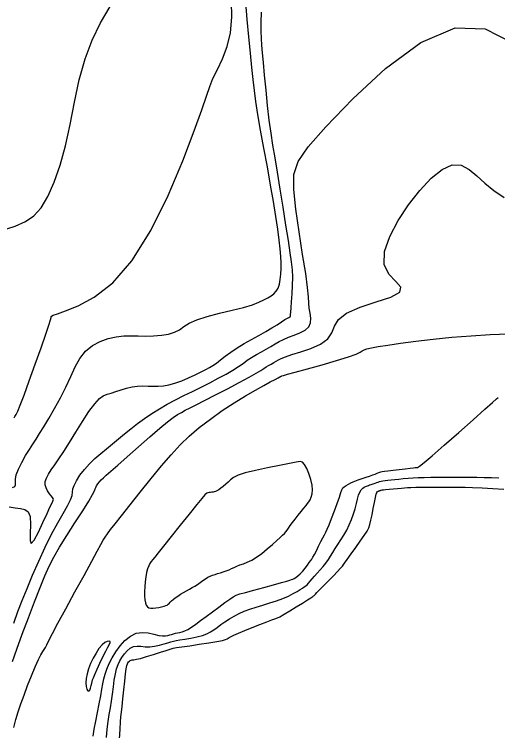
# Model space of a CAD drawing. Extents: x 2566142 to 2571431, y 418755 to 421584.
# Drawn here: x 2567768.3 to 2567918.9, y 419703.9 to 419927.1 of the extents above; entities that cross this region are included whole.
import ezdxf

# ---------------------------------------------------------------- set-up
doc = ezdxf.new("R2010")
doc.units = 0
doc.layers.add('Contour_ADS_Major', color=7, linetype='Continuous')
doc.layers.add('Contour_ADS_Minor', color=7, linetype='Continuous')

msp = doc.modelspace()

# ---------------------------------------------------------------- linework, layer by layer
at = {"layer": 'Contour_ADS_Major'}
for points in [[(2567767.76, 419779.6), (2567768.43, 419779.98), (2567768.67, 419780.49), (2567768.67, 419781.21), (2567768.67, 419782.2), (2567768.92, 419783.58), (2567769.62, 419785.38), (2567770.64, 419787.44), (2567771.84, 419789.55), (2567773.02, 419791.51), (2567774.08, 419793.17), (2567775.1, 419794.73), (2567776.19, 419796.42), (2567777.49, 419798.5), (2567779.09, 419801.14), (2567780.87, 419804.22), (2567782.69, 419807.54), (2567784.4, 419810.92), (2567785.89, 419814.17), (2567787.3, 419817.18), (2567788.78, 419819.86), (2567790.53, 419822.11), (2567792.64, 419823.87), (2567795.03, 419825.16), (2567797.56, 419826.05), (2567800.05, 419826.59), (2567802.42, 419826.85), (2567804.68, 419826.91), (2567806.94, 419826.87), (2567809.27, 419826.83), (2567811.7, 419826.88), (2567814.13, 419827.06), (2567816.37, 419827.41), (2567818.28, 419827.98), (2567819.77, 419828.77), (2567821.16, 419829.74), (2567822.83, 419830.8), (2567825.17, 419831.89), (2567828.43, 419832.92), (2567832.27, 419833.91), (2567836.2, 419834.84), (2567839.73, 419835.72), (2567842.5, 419836.56), (2567844.56, 419837.34), (2567846.11, 419838.07), (2567847.33, 419838.74), (2567848.35, 419839.37), (2567849.23, 419840.02), (2567849.95, 419840.79), (2567850.51, 419841.77), (2567850.91, 419843.01), (2567851.18, 419844.48), (2567851.34, 419846.12), (2567851.42, 419847.86), (2567851.42, 419849.66), (2567851.34, 419851.65), (2567851.16, 419853.96), (2567850.86, 419856.74), (2567850.41, 419860.12), (2567849.82, 419864.11), (2567849.08, 419868.7), (2567848.18, 419873.86), (2567847.16, 419879.53), (2567846.09, 419885.37), (2567845.07, 419890.95), (2567844.21, 419895.88), (2567843.59, 419899.9), (2567843.14, 419903.34), (2567842.76, 419906.7), (2567842.36, 419910.45), (2567841.88, 419914.95), (2567841.36, 419920.04), (2567840.88, 419925.4), (2567840.51, 419930.73)], [(2567828.09, 419739.46), (2567830.05, 419740.91), (2567832.06, 419742.39), (2567833.94, 419743.75), (2567835.47, 419744.84), (2567836.56, 419745.57), (2567837.49, 419746.05), (2567838.64, 419746.46), (2567840.38, 419746.95), (2567842.96, 419747.64), (2567846.02, 419748.47), (2567849.07, 419749.29), (2567851.61, 419749.98), (2567853.27, 419750.45), (2567854.22, 419750.74), (2567854.72, 419750.92), (2567855.08, 419751.09), (2567855.51, 419751.31), (2567856.06, 419751.62), (2567856.7, 419752.08), (2567857.42, 419752.72), (2567858.19, 419753.57), (2567858.95, 419754.53), (2567859.65, 419755.47), (2567860.23, 419756.27), (2567860.67, 419756.85), (2567861.02, 419757.34), (2567861.38, 419757.91), (2567861.83, 419758.74), (2567862.44, 419759.92), (2567863.15, 419761.33), (2567863.87, 419762.75), (2567864.5, 419763.99), (2567864.99, 419764.91), (2567865.41, 419765.71), (2567865.85, 419766.66), (2567866.42, 419768.04), (2567867.18, 419770.01), (2567868.05, 419772.34), (2567868.89, 419774.67), (2567869.6, 419776.66), (2567870.07, 419778.05), (2567870.41, 419778.93), (2567870.72, 419779.48), (2567871.12, 419779.88), (2567871.71, 419780.28), (2567872.43, 419780.69), (2567873.18, 419781.07), (2567873.86, 419781.4), (2567874.41, 419781.65), (2567874.91, 419781.85), (2567875.45, 419782.05), (2567876.12, 419782.27), (2567877, 419782.55), (2567878.01, 419782.87), (2567879.05, 419783.21), (2567880, 419783.54), (2567880.78, 419783.82), (2567881.4, 419784.07), (2567881.88, 419784.26), (2567882.26, 419784.41), (2567882.57, 419784.51), (2567882.97, 419784.59), (2567883.63, 419784.68), (2567884.72, 419784.8), (2567886.33, 419784.99), (2567888.23, 419785.22), (2567890.12, 419785.44), (2567891.69, 419785.63), (2567892.7, 419785.75), (2567893.26, 419785.81), (2567893.53, 419785.83), (2567893.69, 419785.84), (2567893.93, 419785.89), (2567894.59, 419786.29), (2567896, 419787.37), (2567898.51, 419789.47), (2567902.3, 419792.77), (2567906.8, 419796.74), (2567911.28, 419800.72), (2567914.98, 419804.02), (2567917.36, 419806.13), (2567918.61, 419807.23), (2567919.12, 419807.65)], [(2567792.93, 419702.17), (2567793.24, 419704.29), (2567793.7, 419706.79), (2567794.24, 419709.53), (2567794.79, 419712.25), (2567795.27, 419714.71), (2567795.63, 419716.75), (2567795.92, 419718.45), (2567796.22, 419719.97), (2567796.61, 419721.46), (2567797.17, 419723.06), (2567797.9, 419724.76), (2567798.83, 419726.55), (2567799.96, 419728.4), (2567801.29, 419730.25), (2567802.8, 419731.95), (2567804.47, 419733.33), (2567806.27, 419734.21), (2567808.17, 419734.48), (2567810.06, 419734.31), (2567811.81, 419733.92), (2567813.32, 419733.54), (2567814.5, 419733.36), (2567815.4, 419733.37), (2567816.12, 419733.5), (2567816.74, 419733.68), (2567817.33, 419733.86), (2567817.93, 419734.03), (2567818.55, 419734.19), (2567819.19, 419734.34), (2567819.87, 419734.48), (2567820.62, 419734.66), (2567821.47, 419734.96), (2567822.43, 419735.43), (2567823.55, 419736.12), (2567824.85, 419737.04), (2567826.35, 419738.16), (2567828.09, 419739.46)]]:
    msp.add_lwpolyline(points, dxfattribs=at)
at = {"layer": 'Contour_ADS_Minor'}
for points in [[(2567768.23, 419801.29), (2567768.51, 419801.73), (2567768.86, 419802.33), (2567769.38, 419803.41), (2567770.18, 419805.32), (2567771.37, 419808.41), (2567772.99, 419812.84), (2567774.84, 419818.01), (2567776.63, 419823.13), (2567778.1, 419827.41), (2567779.04, 419830.25), (2567779.55, 419831.85), (2567779.76, 419832.6), (2567779.83, 419832.88), (2567779.95, 419833.04), (2567780.47, 419833.29), (2567781.78, 419833.78), (2567784.26, 419834.68), (2567788.18, 419836.21), (2567793.22, 419838.91), (2567798.97, 419843.38), (2567804.97, 419850.22), (2567810.83, 419859.69), (2567816.22, 419870.61), (2567820.84, 419881.46), (2567824.41, 419890.72), (2567826.75, 419897.26), (2567828.19, 419901.58), (2567829.19, 419904.56), (2567830.22, 419907.08), (2567831.59, 419909.9), (2567833.15, 419913.19), (2567834.61, 419916.99), (2567835.65, 419921.33), (2567836.08, 419926.17), (2567836.03, 419931.18)], [(2567764.33, 419859.66), (2567768.53, 419861.08), (2567771.79, 419862.5), (2567774.4, 419864.28), (2567776.64, 419866.78), (2567778.76, 419870.27), (2567780.78, 419874.72), (2567782.63, 419880.03), (2567784.28, 419886.09), (2567785.71, 419892.74), (2567787.08, 419899.7), (2567788.56, 419906.61), (2567790.34, 419913.14), (2567792.57, 419919.05), (2567795.21, 419924.44), (2567798.2, 419929.5)], [(2567855.03, 419842.57), (2567855.09, 419845.13), (2567855, 419847.48), (2567854.74, 419849.9), (2567854.31, 419852.79), (2567853.72, 419856.54), (2567852.95, 419861.38), (2567852.08, 419866.93), (2567851.18, 419872.61), (2567850.32, 419877.89), (2567849.57, 419882.37), (2567848.91, 419886.29), (2567848.32, 419890.06), (2567847.77, 419894.09), (2567847.25, 419898.66), (2567846.76, 419903.46), (2567846.32, 419908.06), (2567845.95, 419912.03), (2567845.66, 419915.07), (2567845.46, 419917.44), (2567845.32, 419919.54), (2567845.25, 419921.76), (2567845.25, 419924.46), (2567845.31, 419927.77)], [(2567839.59, 419818.31), (2567840.92, 419819.26), (2567842.27, 419820.16), (2567843.74, 419821.05), (2567845.3, 419821.92), (2567846.84, 419822.77), (2567848.3, 419823.58), (2567849.62, 419824.35), (2567850.88, 419825.09), (2567852.21, 419825.79), (2567853.72, 419826.47), (2567855.48, 419827.13), (2567857.29, 419827.84), (2567858.9, 419828.68), (2567860.07, 419829.7), (2567860.61, 419830.98), (2567860.68, 419832.43), (2567860.48, 419833.97), (2567860.22, 419835.51), (2567860.08, 419837.07), (2567859.95, 419839.04), (2567859.67, 419841.93), (2567859.11, 419846.26), (2567858.16, 419852.27), (2567857.04, 419859.28), (2567856.02, 419866.33), (2567855.37, 419872.49), (2567855.42, 419877.15), (2567856.72, 419881.17), (2567859.85, 419885.73), (2567865.43, 419892.03), (2567873.77, 419900.7), (2567884.01, 419910.16), (2567895.02, 419918.26), (2567905.66, 419922.89), (2567915.04, 419922.54), (2567923.17, 419918.34)], [(2567793.68, 419779.65), (2567793.94, 419780.16), (2567794.34, 419780.77), (2567794.83, 419781.41), (2567795.41, 419782.05), (2567796.06, 419782.68), (2567796.98, 419783.48), (2567798.4, 419784.7), (2567800.54, 419786.56), (2567803.51, 419789.19), (2567806.98, 419792.27), (2567810.5, 419795.37), (2567813.63, 419798.07), (2567816.03, 419800.06), (2567817.81, 419801.41), (2567819.19, 419802.34), (2567820.38, 419803.04), (2567821.6, 419803.7), (2567823.07, 419804.45), (2567825, 419805.42), (2567827.6, 419806.73), (2567830.97, 419808.45), (2567834.73, 419810.39), (2567838.42, 419812.32), (2567841.53, 419813.99), (2567843.71, 419815.23), (2567845.13, 419816.09), (2567846.06, 419816.71), (2567846.79, 419817.19), (2567847.56, 419817.65), (2567848.36, 419818.1), (2567849.17, 419818.54), (2567849.92, 419818.96), (2567850.64, 419819.37), (2567851.51, 419819.81), (2567852.81, 419820.35), (2567854.78, 419821.02), (2567857.55, 419821.88), (2567860.71, 419822.97), (2567863.7, 419824.31), (2567865.99, 419825.92), (2567867.25, 419827.8), (2567868.1, 419829.86), (2567869.35, 419831.96), (2567871.85, 419833.96), (2567876.08, 419835.78), (2567881.11, 419837.44), (2567885.68, 419838.98), (2567888.5, 419840.48), (2567888.74, 419842), (2567887.19, 419843.78), (2567885.07, 419846.08), (2567883.6, 419849.15), (2567883.72, 419853.14), (2567885.31, 419857.8), (2567887.93, 419862.77), (2567891.18, 419867.68), (2567894.68, 419872.19), (2567898.23, 419875.97), (2567901.65, 419878.72), (2567904.81, 419880.13), (2567907.57, 419880.01), (2567910.07, 419878.71), (2567912.49, 419876.69), (2567914.98, 419874.4), (2567917.74, 419872.2), (2567920.97, 419869.96)], [(2567766.71, 419773.6), (2567768.58, 419773.28), (2567770.26, 419773.11), (2567771.64, 419772.82), (2567772.66, 419772.07), (2567773.23, 419770.54), (2567773.36, 419768.07), (2567773.27, 419765.31), (2567773.26, 419763.07), (2567773.61, 419762.2), (2567774.52, 419763.24), (2567775.82, 419765.68), (2567777.24, 419768.7), (2567778.52, 419771.51), (2567779.43, 419773.49), (2567780.01, 419774.68), (2567780.33, 419775.34), (2567780.47, 419775.69), (2567780.51, 419775.95), (2567780.42, 419776.21), (2567780.2, 419776.54), (2567779.82, 419777.02), (2567779.28, 419777.7), (2567778.69, 419778.54), (2567778.19, 419779.48), (2567777.91, 419780.48), (2567777.96, 419781.48), (2567778.31, 419782.55), (2567778.95, 419783.73), (2567779.83, 419785.08), (2567780.92, 419786.68), (2567782.22, 419788.59), (2567783.75, 419790.88), (2567785.51, 419793.62), (2567787.5, 419796.82), (2567789.57, 419800.16), (2567791.57, 419803.26), (2567793.36, 419805.74), (2567794.82, 419807.32), (2567796.05, 419808.2), (2567797.22, 419808.66), (2567798.47, 419809.02), (2567799.93, 419809.5), (2567801.56, 419810.06), (2567803.29, 419810.6), (2567805.03, 419811.01), (2567806.74, 419811.22), (2567808.39, 419811.27), (2567810.01, 419811.23), (2567811.59, 419811.18), (2567813.16, 419811.2), (2567814.77, 419811.33), (2567816.49, 419811.63), (2567818.38, 419812.15), (2567820.47, 419812.91), (2567822.63, 419813.82), (2567824.7, 419814.77), (2567826.51, 419815.64), (2567827.95, 419816.35), (2567829.11, 419816.97), (2567830.17, 419817.62), (2567831.28, 419818.39), (2567832.56, 419819.37), (2567834.06, 419820.53), (2567835.78, 419821.81), (2567837.74, 419823.13), (2567839.93, 419824.45), (2567842.23, 419825.74), (2567844.52, 419826.99), (2567846.69, 419828.19), (2567848.6, 419829.33), (2567850.25, 419830.36), (2567851.6, 419831.24), (2567852.66, 419831.92), (2567853.4, 419832.37), (2567853.89, 419832.64), (2567854.18, 419832.81), (2567854.33, 419832.94), (2567854.39, 419833.12), (2567854.42, 419833.5), (2567854.45, 419834.26), (2567854.54, 419835.56), (2567854.69, 419837.52), (2567854.88, 419839.95), (2567855.03, 419842.57)], [(2567898.89, 419825.87), (2567904.69, 419826.45), (2567910.67, 419826.93), (2567916.64, 419827.29), (2567922.38, 419827.55)], [(2567768.16, 419704.87), (2567768.82, 419707.32), (2567769.54, 419709.74), (2567770.37, 419712.24), (2567771.34, 419714.96), (2567772.46, 419717.94), (2567773.66, 419720.96), (2567774.82, 419723.74), (2567775.82, 419725.99), (2567776.59, 419727.51), (2567777.16, 419728.48), (2567777.61, 419729.14), (2567778.01, 419729.76), (2567778.45, 419730.6), (2567779.12, 419731.94), (2567780.21, 419734.1), (2567781.92, 419737.37), (2567784.35, 419741.87), (2567787.19, 419747.07), (2567790.03, 419752.24), (2567792.46, 419756.67), (2567794.16, 419759.81), (2567795.26, 419761.86), (2567796, 419763.2), (2567796.61, 419764.2), (2567797.31, 419765.21), (2567798.28, 419766.5), (2567799.69, 419768.29), (2567801.69, 419770.83), (2567804.39, 419774.23), (2567807.57, 419778.22), (2567810.93, 419782.39), (2567814.2, 419786.37), (2567817.17, 419789.84), (2567819.97, 419792.88), (2567822.8, 419795.65), (2567825.9, 419798.31), (2567829.4, 419800.97), (2567833.13, 419803.57), (2567836.87, 419806.01), (2567840.37, 419808.17), (2567843.45, 419809.97), (2567846.03, 419811.41), (2567848.09, 419812.51), (2567849.59, 419813.3), (2567850.53, 419813.79), (2567851.03, 419814.06), (2567851.25, 419814.18), (2567851.32, 419814.22), (2567851.37, 419814.25), (2567851.43, 419814.29), (2567851.49, 419814.32), (2567851.54, 419814.35), (2567851.65, 419814.39), (2567852.15, 419814.54), (2567853.42, 419814.9), (2567855.85, 419815.57), (2567859.64, 419816.61), (2567864.2, 419817.88), (2567868.74, 419819.18), (2567872.48, 419820.34), (2567874.84, 419821.2), (2567876.1, 419821.8), (2567876.76, 419822.22), (2567877.31, 419822.55), (2567878.18, 419822.85), (2567879.6, 419823.18), (2567881.72, 419823.55), (2567884.72, 419824.02), (2567888.69, 419824.59), (2567893.48, 419825.23), (2567898.89, 419825.87)], [(2567768.13, 419737.37), (2567769.41, 419740.97), (2567770.76, 419744.47), (2567772.27, 419748.17), (2567774.03, 419752.31), (2567775.95, 419756.68), (2567777.95, 419761.03), (2567779.95, 419765.08), (2567781.84, 419768.6), (2567783.53, 419771.54), (2567784.89, 419773.94), (2567785.83, 419775.79), (2567786.29, 419777.15), (2567786.46, 419778.2), (2567786.58, 419779.18), (2567786.92, 419780.3), (2567787.65, 419781.74), (2567788.76, 419783.42), (2567790.15, 419785.22), (2567791.74, 419786.99), (2567793.45, 419788.64), (2567795.25, 419790.19), (2567797.09, 419791.69), (2567798.96, 419793.2), (2567800.82, 419794.76), (2567802.7, 419796.35), (2567804.64, 419797.95), (2567806.68, 419799.55), (2567808.84, 419801.12), (2567811.13, 419802.65), (2567813.52, 419804.14), (2567815.99, 419805.57), (2567818.54, 419806.94), (2567821.15, 419808.27), (2567823.82, 419809.59), (2567826.52, 419810.93), (2567829.23, 419812.29), (2567831.86, 419813.65), (2567834.29, 419814.96), (2567836.4, 419816.19), (2567838.14, 419817.3), (2567839.59, 419818.31)], [(2567816.55, 419743.53), (2567816.89, 419743.89), (2567817.31, 419744.3), (2567817.82, 419744.76), (2567818.46, 419745.27), (2567819.23, 419745.81), (2567820.11, 419746.36), (2567821.04, 419746.91), (2567821.98, 419747.44), (2567822.88, 419747.94), (2567823.75, 419748.42), (2567824.6, 419748.92), (2567825.43, 419749.45), (2567826.26, 419750.02), (2567827.07, 419750.62), (2567827.87, 419751.18), (2567828.64, 419751.66), (2567829.37, 419752.04), (2567830.11, 419752.33), (2567830.86, 419752.57), (2567831.66, 419752.81), (2567832.53, 419753.07), (2567833.43, 419753.36), (2567834.34, 419753.67), (2567835.22, 419754.01), (2567836.04, 419754.37), (2567836.85, 419754.73), (2567837.7, 419755.11), (2567838.64, 419755.49), (2567839.7, 419755.87), (2567840.92, 419756.34), (2567842.29, 419756.98), (2567843.81, 419757.88), (2567845.46, 419759.08), (2567847.15, 419760.47), (2567848.74, 419761.86), (2567850.1, 419763.09), (2567851.13, 419764.03), (2567851.89, 419764.73), (2567852.46, 419765.29), (2567852.91, 419765.79), (2567853.32, 419766.34), (2567853.76, 419766.98), (2567854.28, 419767.75), (2567854.96, 419768.68), (2567855.81, 419769.8), (2567856.76, 419771), (2567857.71, 419772.17), (2567858.55, 419773.19), (2567859.21, 419773.97), (2567859.7, 419774.59), (2567860.11, 419775.17), (2567860.47, 419775.81), (2567860.83, 419776.63), (2567861.12, 419777.65), (2567861.26, 419778.9), (2567861.15, 419780.4), (2567860.75, 419782.14), (2567860.13, 419783.94), (2567859.43, 419785.57), (2567858.76, 419786.82), (2567858.17, 419787.52), (2567857.42, 419787.73), (2567856.16, 419787.56), (2567854.06, 419787.11), (2567850.95, 419786.49), (2567847.24, 419785.76), (2567843.49, 419784.97), (2567840.28, 419784.17), (2567838.03, 419783.42), (2567836.59, 419782.7), (2567835.65, 419782.01), (2567834.93, 419781.32), (2567834.19, 419780.64), (2567833.42, 419779.98), (2567832.67, 419779.4), (2567832.01, 419778.93), (2567831.47, 419778.6), (2567831.02, 419778.39), (2567830.63, 419778.26), (2567830.25, 419778.2), (2567829.85, 419778.16), (2567829.44, 419778.12), (2567829.04, 419778.08), (2567828.66, 419777.99), (2567828.28, 419777.81), (2567827.72, 419777.32), (2567826.75, 419776.23), (2567825.16, 419774.29), (2567822.81, 419771.37), (2567820.04, 419767.88), (2567817.24, 419764.35), (2567814.85, 419761.35), (2567813.17, 419759.26), (2567812.1, 419757.96), (2567811.44, 419757.15), (2567810.99, 419756.55), (2567810.58, 419755.92), (2567810.19, 419755.17), (2567809.84, 419754.25), (2567809.52, 419753.13)], [(2567831.53, 419736.05), (2567832.68, 419736.9), (2567833.95, 419737.79), (2567835.33, 419738.7), (2567836.8, 419739.56), (2567838.35, 419740.34), (2567839.99, 419741.05), (2567841.75, 419741.71), (2567843.67, 419742.36), (2567845.76, 419742.99), (2567847.92, 419743.65), (2567850.04, 419744.32), (2567852.01, 419745.04), (2567853.73, 419745.81), (2567855.2, 419746.57), (2567856.41, 419747.27), (2567857.37, 419747.86), (2567858.11, 419748.3), (2567858.68, 419748.64), (2567859.14, 419748.97), (2567859.57, 419749.35), (2567860.02, 419749.85), (2567860.53, 419750.47), (2567861.14, 419751.21), (2567861.86, 419752.05), (2567862.71, 419752.97), (2567863.63, 419753.97), (2567864.56, 419755.01), (2567865.43, 419756.07), (2567866.17, 419757.15), (2567866.85, 419758.24), (2567867.52, 419759.39), (2567868.26, 419760.61), (2567869.12, 419761.91), (2567870.05, 419763.31), (2567871, 419764.8), (2567871.9, 419766.37), (2567872.7, 419768.01), (2567873.41, 419769.7), (2567874.01, 419771.39), (2567874.51, 419773.03), (2567874.92, 419774.59), (2567875.28, 419776), (2567875.62, 419777.22), (2567875.99, 419778.21), (2567876.42, 419778.92), (2567876.88, 419779.4), (2567877.32, 419779.71), (2567877.72, 419779.91), (2567878.04, 419780.06), (2567878.33, 419780.18), (2567878.64, 419780.29), (2567879.03, 419780.42), (2567879.54, 419780.58), (2567880.12, 419780.77), (2567880.72, 419780.96), (2567881.27, 419781.15), (2567881.73, 419781.32), (2567882.15, 419781.46), (2567882.6, 419781.59), (2567883.14, 419781.71), (2567883.84, 419781.81), (2567884.7, 419781.91), (2567885.7, 419782.01), (2567886.85, 419782.13), (2567888.12, 419782.27), (2567889.52, 419782.42), (2567891, 419782.55), (2567892.57, 419782.66), (2567894.21, 419782.74), (2567896.01, 419782.78), (2567898.09, 419782.8), (2567900.54, 419782.82), (2567903.41, 419782.83), (2567906.51, 419782.84), (2567909.59, 419782.85), (2567912.4, 419782.83), (2567914.78, 419782.78), (2567916.98, 419782.7), (2567919.34, 419782.59)], [(2567767.78, 419725.45), (2567769.08, 419729.25), (2567770.77, 419733.88), (2567772.69, 419738.97), (2567774.64, 419744.01), (2567776.41, 419748.5), (2567777.87, 419752.1), (2567779.19, 419755.08), (2567780.62, 419757.9), (2567782.41, 419761), (2567784.69, 419764.69), (2567787.22, 419768.64), (2567789.62, 419772.37), (2567791.54, 419775.41), (2567792.71, 419777.41), (2567793.29, 419778.57), (2567793.53, 419779.2), (2567793.68, 419779.65)], [(2567834.97, 419732.64), (2567835.3, 419732.88), (2567835.84, 419733.2), (2567836.73, 419733.64), (2567838.14, 419734.27), (2567840.13, 419735.1), (2567842.48, 419736.04), (2567844.86, 419736.97), (2567846.96, 419737.76), (2567848.56, 419738.35), (2567849.82, 419738.83), (2567851.01, 419739.36), (2567852.41, 419740.11), (2567854.19, 419741.17), (2567856.18, 419742.4), (2567858.09, 419743.62), (2567859.67, 419744.63), (2567860.71, 419745.29), (2567861.29, 419745.66), (2567861.58, 419745.85), (2567861.72, 419745.97), (2567861.86, 419746.12), (2567862.12, 419746.41), (2567862.62, 419746.95), (2567863.48, 419747.82), (2567864.75, 419749.09), (2567866.25, 419750.59), (2567867.75, 419752.1), (2567869.02, 419753.41), (2567869.9, 419754.37), (2567870.54, 419755.16), (2567871.18, 419756.03), (2567872.03, 419757.23), (2567873.25, 419758.92), (2567874.69, 419760.92), (2567876.14, 419762.93), (2567877.38, 419764.7), (2567878.23, 419766.02), (2567878.77, 419767.07), (2567879.13, 419768.11), (2567879.43, 419769.41), (2567879.78, 419771.12), (2567880.15, 419773.07), (2567880.52, 419774.97), (2567880.86, 419776.54), (2567881.12, 419777.56), (2567881.32, 419778.11), (2567881.47, 419778.35), (2567881.58, 419778.43), (2567881.67, 419778.47), (2567881.75, 419778.5), (2567881.83, 419778.53), (2567881.93, 419778.57), (2567882.07, 419778.61), (2567882.23, 419778.66), (2567882.39, 419778.71), (2567882.54, 419778.76), (2567882.68, 419778.81), (2567882.9, 419778.86), (2567883.31, 419778.92), (2567884.03, 419779), (2567885.11, 419779.11), (2567886.42, 419779.23), (2567887.77, 419779.35), (2567888.97, 419779.46), (2567889.92, 419779.55), (2567890.8, 419779.61), (2567891.89, 419779.66), (2567893.45, 419779.7), (2567895.65, 419779.72), (2567898.27, 419779.74), (2567900.95, 419779.76), (2567903.38, 419779.77), (2567905.32, 419779.77), (2567907.01, 419779.76), (2567908.82, 419779.72), (2567911.09, 419779.63), (2567914.06, 419779.49), (2567917.46, 419779.31), (2567920.91, 419779.12)], [(2567809.52, 419753.13), (2567809.27, 419751.78), (2567809.07, 419750.28), (2567808.94, 419748.72), (2567808.88, 419747.22), (2567808.9, 419745.85), (2567808.99, 419744.65), (2567809.17, 419743.67), (2567809.43, 419742.92), (2567809.79, 419742.42), (2567810.26, 419742.15), (2567810.85, 419742.04), (2567811.57, 419742.05), (2567812.43, 419742.13), (2567813.35, 419742.27), (2567814.23, 419742.44), (2567814.98, 419742.62), (2567815.54, 419742.81), (2567815.94, 419743.01), (2567816.26, 419743.24), (2567816.55, 419743.53), (2567816.55, 419743.53)], [(2567797.02, 419701.7), (2567797.25, 419704.33), (2567797.55, 419706.7), (2567797.89, 419708.86), (2567798.25, 419710.94), (2567798.59, 419713.05), (2567798.9, 419715.27), (2567799.18, 419717.5), (2567799.47, 419719.63), (2567799.8, 419721.53), (2567800.18, 419723.12), (2567800.64, 419724.44), (2567801.19, 419725.6), (2567801.84, 419726.68), (2567802.61, 419727.75), (2567803.48, 419728.74), (2567804.45, 419729.54), (2567805.49, 419730.05), (2567806.6, 419730.21), (2567807.79, 419730.14), (2567809.09, 419730.01), (2567810.5, 419729.97), (2567812.02, 419730.15), (2567813.56, 419730.49), (2567814.99, 419730.9), (2567816.19, 419731.28), (2567817.1, 419731.57), (2567817.87, 419731.78), (2567818.71, 419731.96), (2567819.85, 419732.16), (2567821.43, 419732.41), (2567823.29, 419732.72), (2567825.21, 419733.09), (2567826.95, 419733.53), (2567828.35, 419734.04), (2567829.49, 419734.63), (2567830.5, 419735.29), (2567831.53, 419736.05)], [(2567801.1, 419701.24), (2567801.26, 419704.38), (2567801.4, 419706.6), (2567801.54, 419708.2), (2567801.71, 419709.64), (2567801.91, 419711.4), (2567802.16, 419713.79), (2567802.44, 419716.56), (2567802.73, 419719.3), (2567802.98, 419721.6), (2567803.2, 419723.17), (2567803.38, 419724.12), (2567803.54, 419724.65), (2567803.72, 419724.97), (2567803.93, 419725.26), (2567804.17, 419725.53), (2567804.43, 419725.74), (2567804.71, 419725.88), (2567805.03, 419725.93), (2567805.53, 419725.97), (2567806.36, 419726.1), (2567807.67, 419726.39), (2567809.54, 419726.93), (2567811.72, 419727.6), (2567813.87, 419728.3), (2567815.65, 419728.88), (2567816.86, 419729.28), (2567817.8, 419729.53), (2567818.87, 419729.73), (2567820.51, 419729.98), (2567822.99, 419730.34), (2567825.96, 419730.77), (2567828.95, 419731.23), (2567831.47, 419731.64), (2567833.16, 419731.96), (2567834.14, 419732.22), (2567834.66, 419732.43), (2567834.97, 419732.64)]]:
    msp.add_lwpolyline(points, dxfattribs=at)
msp.add_lwpolyline([(2567798.19, 419731.63), (2567797.85, 419731.77), (2567797.28, 419731.69), (2567796.52, 419731.33), (2567795.64, 419730.61), (2567794.7, 419729.48), (2567793.77, 419728.04), (2567792.88, 419726.42), (2567792.1, 419724.74), (2567791.48, 419723.1), (2567791.02, 419721.55), (2567790.73, 419720.1), (2567790.63, 419718.8), (2567790.7, 419717.67), (2567790.92, 419716.78), (2567791.21, 419716.24), (2567791.53, 419716.12), (2567791.82, 419716.48), (2567792.08, 419717.15), (2567792.3, 419717.95), (2567792.46, 419718.67), (2567792.58, 419719.2), (2567792.72, 419719.68), (2567792.97, 419720.34), (2567793.43, 419721.39), (2567794.13, 419722.98), (2567795.01, 419724.9), (2567795.94, 419726.87), (2567796.8, 419728.62), (2567797.5, 419729.91), (2567797.98, 419730.78), (2567798.22, 419731.32), (2567798.19, 419731.63)], close=True, dxfattribs=at)

doc.saveas('drawing.dxf')
